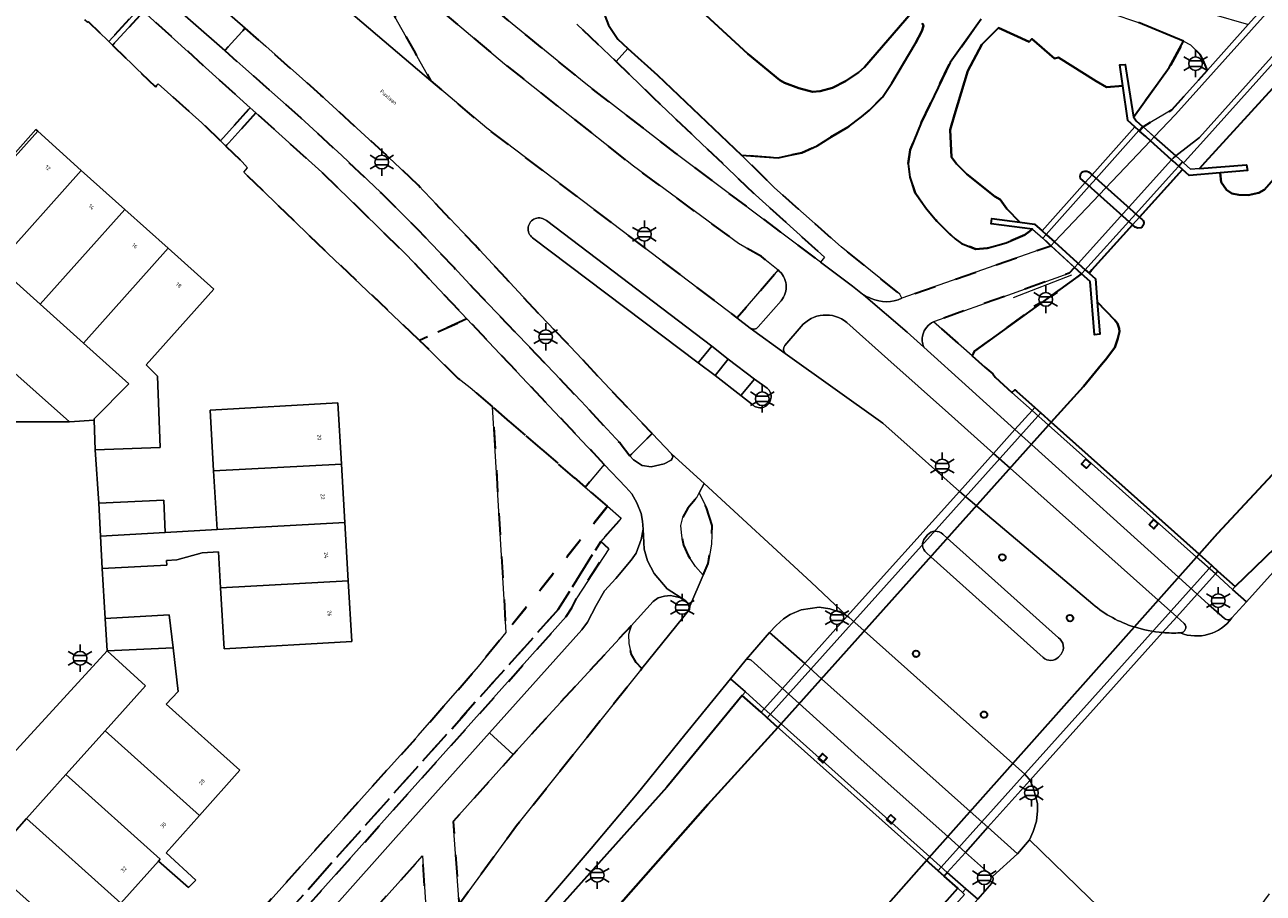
# Model space of a CAD drawing. Extents: x 105780 to 185197, y 477999 to 525027.
# Tile 314 of 562: x 107018 to 107133, y 479352 to 479433. Entities that reach past the tile are written whole.
import ezdxf
from ezdxf.enums import TextEntityAlignment as Align

# ---------------------------------------------------------------- set-up
doc = ezdxf.new("R2010")
doc.units = 0
doc.linetypes.add('XX-HIDDEN', pattern=[4, 2, -2])
for name, color, linetype, lineweight in [('B-GV-GR-MATERIAALGRENS-G', 252, 'XX-HIDDEN', 35), ('B-RO-IE-MEUBILAIR_WEGMEUBILAIR-S', 252, 'Continuous', 25), ('B-RO-IE-TERREINAFSCHEIDING_KUNSTMATIG_HEKWERK-G', 252, 'IE-TERREINAFSCHEIDING-KUNSTMATIG', 18), ('B-RO-IE-TERREINAFSCHEIDING_KUNSTMATIG_SCHUTTING-G', 252, 'IE-TERREINAFSCHEIDING-KUNSTMATIG-DICHT', 18), ('B-WE-GK-KADEMUUR-G', 252, 'Continuous', 18), ('B-WE-GW-WATERGANG_SLOOT_INSTEEK-G', 252, 'Continuous', 30), ('B-XX-KG-KADASTRAAL_BEBOUWING-G', 252, 'Continuous', 20), ('B1-WE-KW-KUNSTWERK_DEK-BRUG', 252, 'Continuous', 18), ('B1-WE-KW-KUNSTWERK_LANDHOOFD-GV', 252, 'Continuous', 18), ('B1-WE-KW-KUNSTWERK_PIJLER-GV', 252, 'Continuous', 18), ('B1-WE-OG-BEBOUWING-T18', 7, 'Continuous', 18), ('B1-WE-OG-TERREIN_ERF-GV', 252, 'Continuous', 18), ('B1-WE-OG-TOPOGRAFIE-T18', 10, 'Continuous', 18), ('B1-WE-OG-WEG-GV', 7, 'Continuous', 18), ('B1-WE-VH-VERHARDING_ASFALT-GV', 252, 'Continuous', 18), ('B1-WE-VH-VERHARDING_BETONSTRAATSTEEN-GV', 252, 'Continuous', 18), ('B1-WE-VH-VERHARDING_GRASBETONSTEEN-GV', 70, 'Continuous', 18), ('B1-WE-VH-VERHARDING_OPEN-GV', 252, 'Continuous', 18), ('B1-WE-VH-VERHARDING_TEGEL-GV', 252, 'Continuous', 18)]:
    doc.layers.add(name, color=color, linetype=linetype, lineweight=lineweight)
doc.styles.add('NLCS-ISO', font='NLCS-ISO.ttf')
doc.styles.add('NLCS-ISO-M200-T18', font='NLCS-ISO.ttf', dxfattribs={"height": 0.36})
doc.linetypes.add('IE-TERREINAFSCHEIDING-KUNSTMATIG', pattern='A,4,[82,NLCS.SHX,S=0.75,R=90,X=0,Y=0],4,-2', length=10)
doc.linetypes.add('IE-TERREINAFSCHEIDING-KUNSTMATIG-DICHT', pattern='A,8,-1,[82,NLCS.SHX,S=0.75,R=90,X=0,Y=0],-1', length=10)

# ---------------------------------------------------------------- blocks, each defined once
blk = doc.blocks.new('B-SIE-WEG_LICHTMAST-SO')
at = {"ltscale": 0.1}
for p, q in [((0, 1.27), (0, 2.53)), ((-1.1, 0.63), (-2.19, 1.27)), ((1.1, 0.63), (2.19, 1.27)), ((-1.1, -0.63), (-2.19, -1.27)), ((0, -1.27), (0, -2.53)), ((1.1, -0.63), (2.19, -1.27))]:
    blk.add_line(p, q, dxfattribs=at)
at = {"flags": 128}
for points in [[(-1.16, 0.5), (1.16, 0.5)], [(-1.16, -0.5), (1.16, -0.5)]]:
    blk.add_lwpolyline(points, dxfattribs=at)
at = {"ltscale": 0.1}
blk.add_circle((0, 0), 1.27, dxfattribs=at)
at = {"style": 'NLCS-ISO'}
blk.add_attdef('TYPE', text='', height=1.8, dxfattribs=at).set_placement((0, 2.53), align=Align.BOTTOM_CENTER)

msp = doc.modelspace()

# ---------------------------------------------------------------- linework, layer by layer
at = {"layer": 'B-GV-GR-MATERIAALGRENS-G', "flags": 128}
for points in [[(107067.084, 479435.084), (107061.229, 479440.122), (107053.566, 479447.086), (107046.07, 479453.782), (107045.756, 479454.046), (107037.854, 479455.062), (107042.98, 479450.51), (107054.653, 479440.233), (107062.924, 479433.152), (107070.26, 479427.168), (107078.522, 479420.784), (107092.061, 479410.639), (107092.426, 479411.084), (107086.024, 479416.878), (107076.539, 479425.893), (107073.073, 479429.268), (107069.42, 479432.728)], [(107016.09, 479444.03), (107014.24, 479445.63), (107012.32, 479446.93), (107009.59, 479448.65), (107006.45, 479450.31), (107003.73, 479451.26), (107003.08, 479451.2), (107002.41, 479450.68), (107004.17, 479449.16), (107013.665, 479441.161), (107013.74, 479441.25), (107017.88, 479437.61), (107022.18, 479433.94), (107022.52, 479434.23), (107023.991, 479432.904), (107024.06, 479432.98), (107025.978, 479431.113), (107028.856, 479434.229), (107021.716, 479440.686), (107020.78, 479439.76)], [(107049.556, 479440.373), (107048.49, 479439.046), (107047.958, 479438.326), (107052.925, 479433.833), (107052.522, 479433.388), (107054.312, 479430.27), (107055.87, 479427.465), (107061.072, 479423.052), (107084.283, 479405.469), (107088.115, 479409.906), (107086.565, 479411.166), (107084.438, 479412.386), (107074.682, 479419.559), (107062.733, 479429.044), (107056.582, 479434.211)], [(107104.154, 479435.752), (107101.782, 479433.112), (107101.508, 479432.807), (107101.621, 479432.562), (107101.475, 479432.063), (107100.849, 479430.887), (107098.672, 479427.238), (107097.8, 479425.948), (107096.591, 479424.736), (107095.869, 479424.11), (107094.608, 479423.16), (107092.919, 479422.18), (107091.749, 479421.439), (107090.335, 479420.768), (107089.09, 479420.544), (107088.121, 479420.308), (107084.723, 479420.564), (107087.788, 479417.545), (107093.979, 479412.043), (107099.414, 479407.651), (107099.597, 479407.277), (107113.454, 479412.163), (107112.695, 479412.854), (107111.739, 479413.701), (107111.024, 479413.167), (107109.295, 479412.422), (107107.517, 479411.919), (107106.488, 479411.834), (107105.155, 479412.372), (107104.546, 479412.811), (107103.816, 479413.469), (107102.864, 479414.445), (107101.889, 479415.575), (107100.854, 479417.058), (107100.364, 479418.507), (107100.194, 479419.757), (107100.378, 479421.049), (107101.394, 479423.563), (107102.232, 479425.295), (107104.107, 479429.168), (107106.972, 479433.177)], [(107029.214, 479433.904), (107026.315, 479430.765), (107030.31, 479426.918), (107030.55, 479427.186), (107034.616, 479423.572), (107036.36, 479421.878), (107039.108, 479424.953)], [(107054.69, 479417.778), (107051.987, 479420.345), (107045.674, 479426.123), (107040.548, 479430.665), (107038.644, 479432.339), (107036.741, 479430.273), (107038.417, 479428.794), (107043.805, 479424.039), (107047.615, 479420.521), (107051.231, 479417.093), (107054.564, 479413.75), (107058.041, 479410.139), (107059.855, 479408.179), (107064.069, 479403.762), (107069.834, 479397.725), (107073.451, 479393.825), (107074.357, 479392.652), (107076.429, 479394.743), (107071.957, 479399.426), (107069.439, 479402.168), (107066.027, 479405.716), (107062.425, 479409.594), (107059.981, 479412.206)], [(107127.913, 479428.582), (107127.617, 479429.33), (107127.311, 479429.894), (107126.413, 479430.81), (107125.774, 479431.133), (107124.434, 479428.705), (107121.114, 479424.082), (107121.379, 479423.76), (107121.949, 479423.231), (107122.021, 479423.183), (107122.095, 479423.265), (107124.69, 479424.774), (107127.977, 479428.44)], [(107039.628, 479424.486), (107036.849, 479421.403), (107038.351, 479419.944), (107038.87, 479419.396), (107038.514, 479418.969), (107046.331, 479411.443), (107054.839, 479403.375), (107059.222, 479405.382), (107053.66, 479411.275), (107045.75, 479418.99)], [(107116.299, 479409.555), (107115.648, 479410.152), (107115.153, 479409.604), (107108.229, 479407.13), (107102.659, 479405.155), (107102.605, 479405.132), (107102.552, 479405.108), (107106.131, 479401.946), (107106.133, 479401.944), (107106.35, 479402.358)], [(107059.222, 479405.382), (107054.839, 479403.375), (107058.419, 479399.844), (107059.534, 479398.983), (107061.615, 479397.203), (107070.213, 479389.766), (107071.987, 479391.858)], [(107072.285, 479387.977), (107070.213, 479389.766), (107061.615, 479397.203), (107062.859, 479376.28)], [(107081.984, 479386.19), (107081.475, 479387.84), (107080.779, 479389.225), (107080.571, 479388.793), (107079.745, 479387.8), (107079.273, 479386.95), (107079.087, 479386.181), (107079.182, 479385.245), (107079.335, 479384.379), (107079.765, 479383.4), (107080.462, 479382.401), (107081.157, 479381.579), (107081.62, 479382.663), (107081.941, 479384.462)], [(107067.709, 479378.406), (107071.66, 479384.713), (107073.565, 479386.871), (107072.285, 479387.977), (107062.859, 479376.28), (107060.306, 479373.112), (107054.715, 479366.692), (107049.428, 479360.86), (107028.032, 479336.943), (107029.511, 479335.672)], [(107072.392, 479384.031), (107071.66, 479384.713), (107067.709, 479378.406), (107029.511, 479335.672), (107030.269, 479335.02), (107068.455, 479377.74), (107068.959, 479378.547), (107069.422, 479379.489)], [(107075.459, 479372.915), (107074.944, 479373.493), (107074.494, 479374.288), (107074.251, 479375.231), (107074.218, 479376.083), (107074.465, 479376.883), (107066.117, 479367.818), (107063.534, 479364.939), (107057.961, 479358.727), (107058.499, 479351.095), (107058.813, 479351.499), (107063.844, 479358.36)], [(107054.417, 479354.777), (107043.147, 479342.216), (107024.1, 479320.845), (107022.717, 479319.587), (107021.084, 479318.453), (107019.417, 479317.583), (107017.563, 479316.851), (107015.824, 479316.519), (107016.759, 479308.497), (107017.359, 479303.342), (107046.682, 479336.179), (107050.502, 479340.815), (107055.627, 479347.404), (107055.112, 479355.552)]]:
    msp.add_lwpolyline(points, close=True, dxfattribs=at)
at = {"layer": 'B-RO-IE-TERREINAFSCHEIDING_KUNSTMATIG_HEKWERK-G', "flags": 128}
msp.add_lwpolyline([(107115.363, 479409.423), (107109.93, 479407.311)], dxfattribs=at)
at = {"layer": 'B-RO-IE-TERREINAFSCHEIDING_KUNSTMATIG_SCHUTTING-G', "flags": 128}
for points in [[(107121.616, 479422.858), (107121.253, 479423.182), (107120.744, 479422.619), (107117.282, 479418.737), (107116.64, 479418.017), (107112.634, 479413.526), (107113, 479413.196), (107117.007, 479417.69), (107117.649, 479418.409), (107121.121, 479422.302)], [(107125.668, 479419.235), (107125.322, 479419.544), (107124.923, 479419.102), (107121.33, 479415.122), (107120.687, 479414.409), (107116.881, 479410.193), (107116.637, 479409.923), (107116.993, 479409.603), (107117.246, 479409.906), (107121.033, 479414.101), (107121.676, 479414.813)], [(107109.828, 479398.541), (107111.701, 479396.871), (107111.944, 479397.141), (107110.245, 479398.655), (107110.099, 479398.786)], [(107128.958, 479381.97), (107128.715, 479381.7), (107130.323, 479380.266), (107130.564, 479380.538)], [(107085.089, 479370.758), (107084.79, 479370.418), (107086.534, 479368.858), (107086.837, 479369.195)], [(107103.831, 479354.001), (107103.527, 479353.664), (107104.796, 479352.529), (107105.239, 479352.133), (107105.542, 479352.471)]]:
    msp.add_lwpolyline(points, close=True, dxfattribs=at)
at = {"layer": 'B-WE-GK-KADEMUUR-G', "flags": 128}
for points in [[(107120.133, 479426.997), (107120.595, 479423.769), (107121.253, 479423.182), (107121.616, 479422.858), (107121.679, 479422.801), (107122.021, 479423.183), (107121.949, 479423.231), (107121.379, 479423.76), (107121.114, 479424.082), (107120.406, 479428.579), (107120.336, 479428.99), (107119.855, 479428.937)], [(107127.249, 479419.333), (107126.417, 479419.272), (107125.768, 479419.847), (107125.672, 479419.932), (107125.322, 479419.544), (107125.668, 479419.235), (107126.29, 479418.68), (107129.148, 479418.923), (107131.713, 479419.141), (107131.62, 479419.653)], [(107110.556, 479414.345), (107107.956, 479414.674), (107107.895, 479414.188), (107111.739, 479413.701), (107112.695, 479412.854), (107113, 479413.196), (107112.634, 479413.526), (107111.922, 479414.172)], [(107116.993, 479409.603), (107116.637, 479409.923), (107116.299, 479409.555), (107117.099, 479408.836), (107117.499, 479403.901), (107117.997, 479403.942), (107117.754, 479406.936), (107117.581, 479409.075)]]:
    msp.add_lwpolyline(points, close=True, dxfattribs=at)
at = {"layer": 'B-WE-GW-WATERGANG_SLOOT_INSTEEK-G', "flags": 128}
for points in [[(107204.737, 479462.579), (107204.765, 479462.978), (107205.345, 479471.281), (107198.869, 479463.616), (107197.995, 479462.678), (107184.661, 479447.827), (107175.863, 479437.964), (107171.695, 479433.292), (107164.118, 479424.687), (107152.896, 479412.156), (107136.558, 479393.644), (107128.902, 479385.449), (107127.201, 479383.537), (107128.398, 479382.469), (107128.958, 479381.97), (107130.564, 479380.538), (107136.172, 479385.954), (107175.106, 479428.808), (107204.664, 479461.545), (107204.985, 479461.9)], [(107121.253, 479423.182), (107120.595, 479423.769), (107120.133, 479426.997), (107118.595, 479426.878), (107117.647, 479427.414), (107114.169, 479429.635), (107113.794, 479429.527), (107111.692, 479431.342), (107111.415, 479431.069), (107108.571, 479432.376), (107107.035, 479430.832), (107105.727, 479428.392), (107104.496, 479424.293), (107104.084, 479422.922), (107104.207, 479420.384), (107104.687, 479419.749), (107105.636, 479418.809), (107108.229, 479416.737), (107108.74, 479416.463), (107109.352, 479415.584), (107110.556, 479414.345), (107111.922, 479414.172), (107112.634, 479413.526), (107113, 479413.196), (107113.035, 479413.165), (107113.768, 479412.505), (107115.877, 479410.607), (107115.977, 479410.517), (107116.637, 479409.923), (107116.993, 479409.603), (107117.246, 479409.906), (107121.033, 479414.101), (107116.64, 479418.017), (107116.21, 479418.4), (107116.177, 479418.587), (107116.181, 479418.727), (107116.233, 479418.869), (107116.315, 479418.969), (107116.446, 479419.045), (107116.6, 479419.068), (107116.774, 479419.075), (107116.935, 479419.026), (107117.282, 479418.737), (107121.676, 479414.813), (107125.668, 479419.235), (107125.322, 479419.544), (107124.813, 479419.999), (107124.656, 479420.14), (107122.694, 479421.893), (107122.254, 479422.287), (107121.679, 479422.801), (107121.616, 479422.858)], [(107117.099, 479408.836), (107116.299, 479409.555), (107106.35, 479402.358), (107106.133, 479401.944), (107107.318, 479400.897), (107108.062, 479400.262), (107108.275, 479399.967), (107109.828, 479398.541), (107110.099, 479398.786), (107110.245, 479398.655), (107111.944, 479397.141), (107112.504, 479396.642), (107113.476, 479395.775), (107114.95, 479397.421), (107116.46, 479399.106), (107118.138, 479401.125), (107118.516, 479401.579), (107119.385, 479402.704), (107119.675, 479403.538), (107119.825, 479404.203), (107119.79, 479404.484), (107119.629, 479404.937), (107119.389, 479405.254), (107117.754, 479406.936), (107117.997, 479403.942), (107117.499, 479403.901)], [(107116.701, 479392.35), (107117.148, 479391.95), (107116.748, 479391.503), (107116.301, 479391.903)], [(107122.561, 479386.297), (107122.961, 479386.744), (107123.409, 479386.344), (107123.009, 479385.897)], [(107091.836, 479364.58), (107092.236, 479365.027), (107092.683, 479364.627), (107092.283, 479364.18)], [(107098.181, 479358.899), (107098.581, 479359.346), (107099.028, 479358.946), (107098.628, 479358.499)]]:
    msp.add_lwpolyline(points, close=True, dxfattribs=at)
for points in [[(107140.306, 479433.617), (107127.741, 479419.871), (107127.249, 479419.333), (107131.62, 479419.653), (107131.713, 479419.141), (107129.148, 479418.923), (107129.271, 479418.065), (107129.76, 479417.339), (107130.248, 479417.017), (107130.883, 479416.892), (107131.766, 479416.863), (107132.738, 479417.062), (107133.244, 479417.347), (107138.756, 479423.631), (107159.358, 479446.845)], [(107069.724, 479439.591), (107072.373, 479432.617), (107073.235, 479431.312), (107074.183, 479430.459), (107076.924, 479427.992), (107084.723, 479420.564), (107088.121, 479420.308), (107089.09, 479420.544), (107090.335, 479420.768), (107091.749, 479421.439), (107092.919, 479422.18), (107094.608, 479423.16), (107095.869, 479424.11), (107096.591, 479424.736), (107097.8, 479425.948), (107098.672, 479427.238), (107100.849, 479430.887), (107101.475, 479432.063), (107101.621, 479432.562), (107101.508, 479432.807)], [(107100.477, 479433.754), (107096.152, 479428.713), (107095.58, 479428.248), (107094.389, 479427.442), (107093.162, 479426.815), (107092.035, 479426.51), (107091.327, 479426.427), (107090.039, 479426.776), (107088.701, 479427.268), (107088.274, 479427.522), (107085.317, 479429.964), (107079.064, 479435.736)], [(107079.064, 479435.736), (107085.317, 479429.964), (107088.274, 479427.522), (107088.701, 479427.268), (107090.039, 479426.776), (107091.327, 479426.427), (107092.035, 479426.51), (107093.162, 479426.815), (107094.389, 479427.442), (107095.58, 479428.248), (107096.152, 479428.713), (107100.477, 479433.754)], [(107106.972, 479433.177), (107104.107, 479429.168), (107102.232, 479425.295), (107101.394, 479423.563), (107100.378, 479421.049), (107100.194, 479419.757), (107100.364, 479418.507), (107100.854, 479417.058), (107101.889, 479415.575), (107102.864, 479414.445), (107103.816, 479413.469), (107104.546, 479412.811), (107105.155, 479412.372), (107106.488, 479411.834), (107107.517, 479411.919), (107109.295, 479412.422), (107111.024, 479413.167), (107111.739, 479413.701), (107107.895, 479414.188), (107107.956, 479414.674), (107110.556, 479414.345), (107109.352, 479415.584), (107108.74, 479416.463), (107108.229, 479416.737), (107105.636, 479418.809), (107104.687, 479419.749), (107104.207, 479420.384), (107104.084, 479422.922), (107104.496, 479424.293), (107105.727, 479428.392), (107107.035, 479430.832), (107108.571, 479432.376), (107111.415, 479431.069), (107111.692, 479431.342), (107113.794, 479429.527), (107114.169, 479429.635), (107117.647, 479427.414), (107118.595, 479426.878), (107120.133, 479426.997), (107119.855, 479428.937), (107120.336, 479428.99), (107120.406, 479428.579), (107121.114, 479424.082), (107124.434, 479428.705), (107125.774, 479431.133), (107121.574, 479432.862)], [(107133.244, 479417.347), (107132.738, 479417.062), (107131.766, 479416.863), (107130.883, 479416.892), (107130.248, 479417.017), (107129.76, 479417.339), (107129.271, 479418.065), (107129.148, 479418.923), (107126.29, 479418.68), (107125.668, 479419.235), (107121.676, 479414.813), (107121.807, 479414.688), (107121.897, 479414.613), (107122, 479414.493), (107122.061, 479414.325), (107122.038, 479414.097), (107121.924, 479413.917), (107121.787, 479413.812), (107121.514, 479413.787), (107121.284, 479413.878), (107121.033, 479414.101), (107117.246, 479409.906), (107116.993, 479409.603), (107117.581, 479409.075), (107117.754, 479406.936), (107119.389, 479405.254), (107119.629, 479404.937), (107119.79, 479404.484), (107119.825, 479404.203), (107119.675, 479403.538), (107119.385, 479402.704), (107118.516, 479401.579), (107118.138, 479401.125), (107116.46, 479399.106), (107114.95, 479397.421), (107113.476, 479395.775), (107127.201, 479383.537), (107128.902, 479385.449), (107136.558, 479393.644)], [(107012.003, 479254.452), (107032.675, 479277.69), (107037.111, 479282.5), (107043.264, 479289.291), (107052.139, 479299.194), (107068.013, 479316.765), (107086.669, 479337.782), (107094.485, 479346.432), (107096.489, 479348.982), (107101.906, 479355.114), (107127.201, 479383.537), (107113.476, 479395.775), (107088.102, 479367.456), (107081.593, 479360.296), (107051.636, 479326.338), (107038.227, 479311.387), (107025.348, 479296.852), (107009.785, 479279.696)], [(107009.785, 479279.696), (107025.348, 479296.852), (107038.227, 479311.387), (107051.636, 479326.338), (107081.593, 479360.296), (107088.102, 479367.456), (107087.093, 479368.358), (107086.534, 479368.858), (107084.79, 479370.418), (107077.804, 479361.918), (107035.403, 479314.575), (107008.687, 479284.573)], [(107004.873, 479240.728), (107028.641, 479268.376), (107034.237, 479274.503), (107053.007, 479294.944), (107069.237, 479313.024), (107071.664, 479315.715), (107070.396, 479316.85), (107073.798, 479320.65), (107075.08, 479319.502), (107080.722, 479325.73), (107083.722, 479329.083), (107099.007, 479346.03), (107104.796, 479352.529), (107103.527, 479353.664), (107101.906, 479355.114), (107096.489, 479348.982), (107094.485, 479346.432), (107086.669, 479337.782), (107068.013, 479316.765), (107052.139, 479299.194), (107043.264, 479289.291), (107037.111, 479282.5), (107032.675, 479277.69), (107012.003, 479254.452)]]:
    msp.add_lwpolyline(points, dxfattribs=at)
for points in [[(107108.736, 479383.005, -0.9998721), (107109.136, 479383.452)], [(107109.136, 479383.452, -1.0001334), (107108.736, 479383.005)], [(107115.023, 479377.375, -0.9975184), (107115.423, 479377.823)], [(107115.423, 479377.823, -1), (107115.023, 479377.375)], [(107100.731, 479374.065, -0.9998721), (107101.131, 479374.512)], [(107101.131, 479374.512, -1.0001334), (107100.731, 479374.065)], [(107107.046, 479368.411, -1.002354), (107107.446, 479368.858)], [(107107.446, 479368.858, -0.997646), (107107.046, 479368.411)]]:
    msp.add_lwpolyline(points, format="xyb", dxfattribs=at)
at = {"layer": 'B-XX-KG-KADASTRAAL_BEBOUWING-G', "flags": 128}
for points in [[(107019.377, 479422.78), (107019.21, 479422.93), (107017.319, 479420.817), (107013.385, 479424.339), (107005.502, 479415.574), (107009.623, 479411.886)], [(107023.428, 479419.153), (107019.377, 479422.78), (107009.623, 479411.886), (107009.798, 479411.729), (107011.67, 479413.82), (107015.546, 479410.349)], [(107027.48, 479415.525), (107023.428, 479419.153), (107015.546, 479410.349), (107019.598, 479406.721)], [(107031.497, 479411.928), (107027.48, 479415.525), (107019.598, 479406.721), (107023.619, 479403.121)], [(107031.497, 479411.928), (107023.619, 479403.121), (107027.85, 479399.332), (107024.62, 479396.087), (107024.625, 479395.96), (107024.725, 479393.207), (107030.756, 479393.426), (107030.515, 479400.038), (107029.44, 479401.108), (107035.733, 479408.136)], [(107035.716, 479391.282), (107047.576, 479391.898), (107047.244, 479397.592), (107035.388, 479396.901)], [(107047.576, 479391.898), (107035.716, 479391.282), (107036.035, 479385.823), (107047.893, 479386.459)], [(107025.061, 479388.269), (107025.209, 479385.191), (107031.221, 479385.542), (107031.076, 479388.559)], [(107047.893, 479386.459), (107036.035, 479385.823), (107031.221, 479385.542), (107025.209, 479385.191), (107025.353, 479382.212), (107031.368, 479382.502), (107031.346, 479382.951), (107032.295, 479382.997), (107034.639, 479383.648), (107036.157, 479383.737), (107036.35, 479380.412), (107048.208, 479381.059)], [(107048.208, 479381.059), (107036.35, 479380.412), (107036.681, 479374.747), (107048.536, 479375.439)], [(107025.646, 479377.558), (107025.822, 479374.552), (107031.955, 479374.855), (107031.594, 479377.906)], [(107031.955, 479374.855), (107025.822, 479374.552), (107029.394, 479371.327), (107025.631, 479367.128), (107034.393, 479359.278), (107038.155, 479363.477), (107031.301, 479369.618), (107032.436, 479370.79)], [(107025.631, 479367.128), (107022.003, 479363.078), (107030.764, 479355.227), (107030.589, 479355.032), (107033.369, 479352.599), (107034.066, 479353.296), (107031.293, 479355.818), (107034.393, 479359.278)], [(107022.003, 479363.078), (107018.344, 479358.995), (107027.109, 479351.148), (107030.589, 479355.032), (107030.764, 479355.227)], [(107018.344, 479358.995), (107014.674, 479354.898), (107015.919, 479353.658), (107023.374, 479346.979), (107027.109, 479351.148)]]:
    msp.add_lwpolyline(points, close=True, dxfattribs=at)
at = {"layer": 'B1-WE-KW-KUNSTWERK_DEK-BRUG', "flags": 128}
for points in [[(107111.739, 479413.701), (107112.695, 479412.854), (107116.299, 479409.555), (107117.099, 479408.836), (107117.499, 479403.901), (107117.997, 479403.942), (107117.754, 479406.936), (107117.581, 479409.075), (107116.993, 479409.603), (107117.246, 479409.906), (107121.033, 479414.101), (107121.676, 479414.813), (107125.668, 479419.235), (107126.29, 479418.68), (107129.148, 479418.923), (107131.713, 479419.141), (107131.62, 479419.653), (107127.249, 479419.333), (107126.417, 479419.272), (107125.768, 479419.847), (107125.672, 479419.932), (107122.021, 479423.183), (107121.949, 479423.231), (107121.379, 479423.76), (107121.114, 479424.082), (107120.406, 479428.579), (107120.336, 479428.99), (107119.855, 479428.937), (107120.133, 479426.997), (107120.595, 479423.769), (107121.253, 479423.182), (107120.744, 479422.619), (107117.282, 479418.737), (107116.64, 479418.017), (107112.634, 479413.526), (107111.922, 479414.172), (107110.556, 479414.345), (107107.956, 479414.674), (107107.895, 479414.188)], [(107086.534, 479368.858), (107087.093, 479368.358), (107102.969, 479354.165), (107103.527, 479353.664), (107103.831, 479354.001), (107105.504, 479355.863), (107107.593, 479358.189), (107111.487, 479362.523), (107123.824, 479376.256), (107125.131, 479377.711), (107127.023, 479379.816), (107128.715, 479381.7), (107128.958, 479381.97), (107128.398, 479382.469), (107112.504, 479396.642), (107111.944, 479397.141), (107111.701, 479396.871), (107110.112, 479395.102), (107108.121, 479392.885), (107104.958, 479389.365), (107094.541, 479377.77), (107090.591, 479373.374), (107088.533, 479371.082), (107086.837, 479369.195)]]:
    msp.add_lwpolyline(points, close=True, dxfattribs=at)
at = {"layer": 'B1-WE-KW-KUNSTWERK_LANDHOOFD-GV', "flags": 128}
for points in [[(107123.05, 479422.267), (107122.021, 479423.183), (107121.679, 479422.801), (107122.254, 479422.287), (107122.694, 479421.893), (107124.656, 479420.14), (107124.813, 479419.999), (107125.322, 479419.544), (107125.672, 479419.932), (107125.045, 479420.491)], [(107112.695, 479412.854), (107113.454, 479412.163), (107115.648, 479410.152), (107116.299, 479409.555), (107116.637, 479409.923), (107115.977, 479410.517), (107115.877, 479410.607), (107113.768, 479412.505), (107113.035, 479413.165), (107113, 479413.196)], [(107112.504, 479396.642), (107111.944, 479397.141), (107111.701, 479396.871), (107110.112, 479395.102), (107108.121, 479392.885), (107104.958, 479389.365), (107094.541, 479377.77), (107090.591, 479373.374), (107088.533, 479371.082), (107086.837, 479369.195), (107086.534, 479368.858), (107087.093, 479368.358)], [(107111.487, 479362.523), (107123.824, 479376.256), (107125.131, 479377.711), (107127.023, 479379.816), (107128.715, 479381.7), (107128.958, 479381.97), (107128.398, 479382.469), (107102.969, 479354.165), (107103.527, 479353.664), (107103.831, 479354.001), (107105.504, 479355.863), (107107.593, 479358.189)]]:
    msp.add_lwpolyline(points, close=True, dxfattribs=at)
at = {"layer": 'B1-WE-KW-KUNSTWERK_PIJLER-GV', "flags": 128}
for points in [[(107117.282, 479418.737), (107116.935, 479419.026), (107116.774, 479419.075), (107116.6, 479419.068), (107116.446, 479419.045), (107116.315, 479418.969), (107116.233, 479418.869), (107116.181, 479418.727), (107116.177, 479418.587), (107116.21, 479418.4), (107116.64, 479418.017), (107121.033, 479414.101), (107121.284, 479413.878), (107121.514, 479413.787), (107121.787, 479413.812), (107121.924, 479413.917), (107122.038, 479414.097), (107122.061, 479414.325), (107122, 479414.493), (107121.897, 479414.613), (107121.807, 479414.688), (107121.676, 479414.813)], [(107116.701, 479392.35), (107116.301, 479391.903), (107116.748, 479391.503), (107117.148, 479391.95)], [(107122.561, 479386.297), (107123.009, 479385.897), (107123.409, 479386.344), (107122.961, 479386.744)], [(107091.836, 479364.58), (107092.283, 479364.18), (107092.683, 479364.627), (107092.236, 479365.027)], [(107098.181, 479358.899), (107098.628, 479358.499), (107099.028, 479358.946), (107098.581, 479359.346)]]:
    msp.add_lwpolyline(points, close=True, dxfattribs=at)
at = {"layer": 'B1-WE-KW-KUNSTWERK_PIJLER-GV'}
for points in [[(107109.136, 479383.452, 0.9998721), (107108.736, 479383.005)], [(107108.736, 479383.005, 1.0001334), (107109.136, 479383.452)], [(107115.423, 479377.823, 0.9975184), (107115.023, 479377.375)], [(107115.023, 479377.375, 1), (107115.423, 479377.823)], [(107101.131, 479374.512, 0.9998721), (107100.731, 479374.065)], [(107100.731, 479374.065, 1.0001334), (107101.131, 479374.512)], [(107107.446, 479368.858, 1.002354), (107107.046, 479368.411)], [(107107.046, 479368.411, 0.997646), (107107.446, 479368.858)]]:
    msp.add_lwpolyline(points, format="xyb", dxfattribs=at)
at = {"layer": 'B1-WE-OG-TERREIN_ERF-GV', "flags": 128}
for points in [[(106995.908, 479437.632), (106994.37, 479438.99), (106994.07, 479438.63), (106993.62, 479439.01), (106986.47, 479430.96), (106986.25, 479430.71), (106986.61, 479425.39), (107006.33, 479407.87), (107007.37, 479409.09), (107022.338, 479395.805), (107024.625, 479395.96), (107024.62, 479396.087), (107027.85, 479399.332), (107023.619, 479403.121), (107019.598, 479406.721), (107015.546, 479410.349), (107011.67, 479413.82), (107009.798, 479411.729), (107009.623, 479411.886), (107005.502, 479415.574), (107001.491, 479419.167), (106997.468, 479422.769), (106993.416, 479426.396), (106989.215, 479430.158)], [(107022.003, 479363.078), (107025.631, 479367.128), (107029.394, 479371.327), (107025.822, 479374.552), (107014.671, 479362.407), (107013.678, 479363.327), (107009.932, 479359.157), (107013.747, 479355.73), (107014.674, 479354.898), (107018.344, 479358.995)]]:
    msp.add_lwpolyline(points, close=True, dxfattribs=at)
for points in [[(107028.032, 479336.943), (107049.428, 479360.86), (107054.715, 479366.692), (107060.306, 479373.112), (107062.859, 479376.28), (107061.615, 479397.203), (107059.534, 479398.983), (107058.419, 479399.844), (107054.839, 479403.375), (107046.331, 479411.443), (107038.514, 479418.969), (107038.87, 479419.396), (107038.351, 479419.944), (107036.849, 479421.403), (107036.36, 479421.878), (107034.616, 479423.572), (107030.55, 479427.186), (107030.31, 479426.918), (107026.315, 479430.765), (107025.978, 479431.113), (107024.06, 479432.98)], [(107017.319, 479420.817), (107019.21, 479422.93), (107019.377, 479422.78), (107023.428, 479419.153), (107027.48, 479415.525), (107031.497, 479411.928), (107035.733, 479408.136), (107029.44, 479401.108), (107030.515, 479400.038), (107030.756, 479393.426), (107024.725, 479393.207), (107025.061, 479388.269), (107031.076, 479388.559), (107031.221, 479385.542), (107036.035, 479385.823), (107035.716, 479391.282), (107035.388, 479396.901), (107047.244, 479397.592), (107047.576, 479391.898), (107047.893, 479386.459), (107048.208, 479381.059), (107048.536, 479375.439), (107036.681, 479374.747), (107036.35, 479380.412), (107036.157, 479383.737), (107034.639, 479383.648), (107032.295, 479382.997), (107031.346, 479382.951), (107031.368, 479382.502), (107025.353, 479382.212), (107025.646, 479377.558), (107031.594, 479377.906), (107031.955, 479374.855), (107032.436, 479370.79), (107031.301, 479369.618), (107038.155, 479363.477), (107034.393, 479359.278), (107031.293, 479355.818), (107034.066, 479353.296), (107033.369, 479352.599), (107030.589, 479355.032), (107027.109, 479351.148)]]:
    msp.add_lwpolyline(points, dxfattribs=at)
at = {"layer": 'B1-WE-OG-WEG-GV', "flags": 128}
for points in [[(107203.2, 479504.02), (107201.757, 479504.638), (107178.28, 479478.377), (107151.975, 479449.049), (107127.616, 479421.888), (107125.853, 479419.939), (107125.768, 479419.847), (107126.417, 479419.272), (107127.249, 479419.333), (107127.741, 479419.871), (107140.306, 479433.617), (107149.542, 479443.968), (107164.636, 479460.49), (107181.338, 479478.891), (107181.841, 479479.633), (107182.127, 479480.434), (107182.115, 479480.841), (107182.108, 479481.066), (107182.706, 479481.172)], [(107084.79, 479370.418), (107085.089, 479370.758), (107083.686, 479371.958), (107079.045, 479366.278), (107076.08, 479362.578), (107075.047, 479361.289), (107070.762, 479356.218), (107056.809, 479339.907), (107043.734, 479325.014), (107000, 479276.166), (106981.23, 479255.353), (106976.859, 479250.507), (106921.265, 479188.169), (106915.038, 479181.217), (106915.46, 479180.837), (106922.096, 479188.199), (106946.073, 479215.052), (106950.549, 479220.066), (107008.687, 479284.573), (107035.403, 479314.575), (107077.804, 479361.918)], [(107105.239, 479352.133), (107104.796, 479352.529), (107099.007, 479346.03), (107083.722, 479329.083), (107084.397, 479328.479), (107105.433, 479351.96)]]:
    msp.add_lwpolyline(points, close=True, dxfattribs=at)
msp.add_lwpolyline([(107225.381, 479484.97), (107225.379, 479484.972), (107216.372, 479474.905), (107205.438, 479462.685), (107204.737, 479462.579), (107204.985, 479461.9), (107204.664, 479461.545), (107175.106, 479428.808), (107136.172, 479385.954), (107130.564, 479380.538), (107130.323, 479380.266), (107131.596, 479379.114), (107174.575, 479426.849), (107204.569, 479460.176), (107220.007, 479477.329), (107227.398, 479481.863)], dxfattribs=at)
at = {"layer": 'B1-WE-VH-VERHARDING_ASFALT-GV', "flags": 128}
for points in [[(107207.817, 479512.056), (107224.56, 479530.174), (107239.511, 479546.314), (107237.15, 479548.299), (107218.109, 479527.688), (107202.415, 479510.717), (107186.081, 479492.472), (107175.967, 479481.177), (107169.75, 479474.233), (107162.887, 479466.565), (107146.378, 479448.124), (107141.582, 479442.813), (107125.03, 479424.35), (107123.05, 479422.267), (107125.045, 479420.491), (107127.23, 479422.213), (107142.219, 479438.945), (107151.568, 479449.38), (107177.855, 479478.723), (107178.26, 479479.174)], [(107124.656, 479420.14), (107124.795, 479420.294), (107125.045, 479420.491), (107123.05, 479422.267), (107122.694, 479421.893), (107113.768, 479412.505), (107113.454, 479412.163), (107115.648, 479410.152), (107115.977, 479410.517)], [(107111.638, 479393.723), (107110.112, 479395.102), (107108.121, 479392.885), (107109.658, 479391.514), (107123.395, 479379.26), (107125.131, 479377.711), (107127.023, 479379.816), (107125.286, 479381.385)], [(107075.582, 479385.843), (107075.402, 479384.898), (107074.958, 479383.634), (107074.494, 479382.975), (107073.061, 479381.272), (107072.008, 479380.127), (107071.224, 479378.758), (107070.418, 479377.222), (107069.903, 479376.522), (107061.329, 479366.953), (107063.534, 479364.939), (107066.117, 479367.818), (107074.465, 479376.883), (107076.533, 479379.151), (107076.999, 479379.469), (107077.587, 479379.652), (107078.143, 479379.694), (107078.978, 479379.5), (107079.557, 479379.204), (107077.826, 479380.307), (107076.6, 479381.733), (107076.004, 479382.911), (107075.676, 479383.984)], [(107087.336, 479376.281), (107085.153, 479373.762), (107085.389, 479373.784), (107085.617, 479373.695), (107085.905, 479373.455), (107088.533, 479371.082), (107090.591, 479373.374)], [(107092.154, 479371.978), (107090.591, 479373.374), (107088.533, 479371.082), (107090.091, 479369.675), (107095.555, 479364.741), (107103.87, 479357.321), (107105.504, 479355.863), (107107.593, 479358.189), (107105.949, 479359.657)], [(107107.593, 479358.189), (107105.504, 479355.863), (107108.031, 479353.608), (107110.342, 479355.734)]]:
    msp.add_lwpolyline(points, close=True, dxfattribs=at)
for points in [[(107236.087, 479492.763), (107231.682, 479486.903), (107229.609, 479484.227), (107229.535, 479484.131), (107228.182, 479482.386), (107227.398, 479481.863), (107220.007, 479477.329), (107204.569, 479460.176), (107174.575, 479426.849), (107131.596, 479379.114), (107130.258, 479377.628)], [(107017.46, 479469.42), (107021.53, 479465.64), (107023.512, 479463.837), (107025.316, 479462.196), (107029.74, 479458.17), (107037.74, 479451.05), (107043.63, 479445.666), (107049.556, 479440.373), (107056.582, 479434.211), (107062.733, 479429.044), (107074.682, 479419.559), (107084.438, 479412.386), (107086.565, 479411.166), (107088.115, 479409.906)], [(107094.509, 479405.028), (107098.301, 479401.645), (107103.946, 479396.61), (107108.121, 479392.885), (107110.112, 479395.102), (107105.832, 479398.97), (107101.645, 479402.755), (107100.112, 479404.141), (107096.034, 479407.595), (107095.959, 479407.658), (107095.027, 479408.416), (107092.061, 479410.639), (107078.522, 479420.784), (107070.26, 479427.168), (107062.924, 479433.152), (107054.653, 479440.233), (107042.98, 479450.51), (107037.854, 479455.062)], [(107069.42, 479432.728), (107073.073, 479429.268), (107074.183, 479430.459), (107073.235, 479431.312), (107072.373, 479432.617), (107069.724, 479439.591)], [(107032.89, 479437.4), (107038.644, 479432.339), (107040.548, 479430.665), (107045.674, 479426.123), (107051.987, 479420.345), (107054.69, 479417.778), (107059.981, 479412.206), (107062.425, 479409.594), (107066.027, 479405.716), (107069.439, 479402.168), (107071.957, 479399.426), (107076.429, 479394.743), (107078.226, 479392.861), (107081.245, 479390.079), (107091.18, 479380.924), (107094.541, 479377.77), (107104.958, 479389.365), (107100.951, 479392.927), (107097.83, 479395.701), (107088.78, 479402.162), (107085.528, 479404.519), (107084.283, 479405.469), (107061.072, 479423.052), (107055.87, 479427.465), (107045.136, 479436.626)], [(107029.214, 479433.904), (107039.108, 479424.953), (107039.628, 479424.486), (107045.75, 479418.99), (107053.66, 479411.275), (107059.222, 479405.382), (107071.987, 479391.858), (107073.999, 479389.751), (107074.535, 479389.12), (107074.997, 479388.298), (107075.399, 479387.324), (107075.539, 479386.602), (107075.582, 479385.843), (107075.676, 479383.984), (107076.004, 479382.911), (107076.6, 479381.733), (107077.826, 479380.307), (107079.557, 479379.204), (107079.8, 479378.968), (107079.926, 479378.695), (107081.157, 479381.579), (107080.462, 479382.401), (107079.765, 479383.4), (107079.335, 479384.379), (107079.182, 479385.245), (107079.087, 479386.181), (107079.273, 479386.95), (107079.745, 479387.8), (107080.571, 479388.793), (107080.779, 479389.225), (107081.245, 479390.079), (107078.226, 479392.861), (107078.339, 479392.582), (107078.294, 479392.417), (107078.18, 479392.26), (107077.552, 479391.909), (107076.329, 479391.65), (107075.494, 479391.757), (107074.701, 479392.298), (107074.357, 479392.652), (107073.451, 479393.825), (107069.834, 479397.725), (107064.069, 479403.762), (107059.855, 479408.179), (107058.041, 479410.139), (107054.564, 479413.75), (107051.231, 479417.093), (107047.615, 479420.521), (107043.805, 479424.039), (107038.417, 479428.794), (107036.741, 479430.273), (107031.134, 479435.22)], [(107066.608, 479414.485), (107081.958, 479402.83), (107083.496, 479401.637), (107085.929, 479399.785), (107087.095, 479398.935)], [(107085.797, 479397.364), (107084.653, 479398.257), (107082.268, 479400.111), (107080.712, 479401.294), (107065.326, 479412.902)], [(107115.153, 479409.604), (107115.648, 479410.152), (107113.454, 479412.163), (107099.597, 479407.277)], [(107102.552, 479405.108), (107102.605, 479405.132), (107102.659, 479405.155), (107108.229, 479407.13), (107115.153, 479409.604)], [(107088.412, 479407.058), (107086.285, 479404.626)], [(107096.034, 479407.595), (107100.112, 479404.141), (107101.645, 479402.755)], [(107088.737, 479402.89), (107090.251, 479404.649)], [(107085.528, 479404.519), (107088.78, 479402.162)], [(107056.809, 479339.907), (107070.762, 479356.218), (107075.047, 479361.289), (107076.08, 479362.578), (107079.045, 479366.278), (107083.686, 479371.958), (107085.153, 479373.762), (107087.336, 479376.281), (107087.934, 479376.925), (107088.621, 479377.529), (107089.234, 479377.943), (107090.251, 479378.357), (107091.942, 479378.613), (107092.929, 479378.447), (107093.846, 479378.156), (107094.541, 479377.77), (107091.18, 479380.924), (107081.245, 479390.079), (107080.779, 479389.225), (107081.475, 479387.84), (107081.984, 479386.19), (107081.941, 479384.462), (107081.62, 479382.663), (107081.157, 479381.579), (107079.926, 479378.695), (107079.89, 479378.388), (107075.459, 479372.915), (107063.844, 479358.36), (107058.813, 479351.499)], [(107117.329, 479378.886), (107104.958, 479389.365), (107094.541, 479377.77), (107094.696, 479377.684), (107096.126, 479376.411), (107109.924, 479364.124), (107111.005, 479363.161), (107111.419, 479362.649), (107111.487, 479362.523), (107123.824, 479376.256)], [(107101.765, 479385.064), (107101.991, 479385.318)], [(107103.408, 479385.391), (107103.832, 479385.011), (107114.142, 479375.777)], [(107112.736, 479373.943), (107102.293, 479383.294), (107101.884, 479383.66)], [(107129.577, 479377.553), (107128.079, 479378.879), (107127.023, 479379.816), (107125.131, 479377.711), (107125.828, 479377.089)], [(107123.824, 479376.256), (107111.487, 479362.523), (107111.762, 479362.011), (107112.212, 479360.411), (107112.211, 479359.723), (107112.107, 479358.751), (107111.811, 479357.788), (107111.451, 479357.012), (107116.997, 479351.65), (107117.019, 479351.63), (107117.041, 479351.608), (107125.345, 479343.727), (107128.042, 479344.289), (107133.743, 479352.009)], [(107114.395, 479374.247), (107114.163, 479373.97)], [(107017.563, 479316.851), (107019.417, 479317.583), (107021.084, 479318.453), (107022.717, 479319.587), (107024.1, 479320.845), (107043.147, 479342.216), (107054.417, 479354.777), (107055.112, 479355.552), (107055.627, 479347.404), (107058.499, 479351.095), (107057.961, 479358.727), (107063.534, 479364.939), (107061.329, 479366.953), (107052.622, 479357.236), (107029.962, 479331.796), (107023.785, 479324.861), (107021.8, 479322.757), (107020.513, 479321.655), (107019.665, 479321.08), (107016.957, 479319.948)], [(107116.997, 479351.65), (107111.451, 479357.012), (107110.342, 479355.734), (107108.031, 479353.608), (107108.093, 479353.439), (107108.068, 479353.208), (107107.959, 479352.996), (107106.657, 479351.507), (107085.309, 479327.662), (107073.301, 479314.249), (107030.689, 479266.651), (107024.096, 479259.578), (107018.085, 479252.735), (107002.443, 479235.206), (107012.674, 479225.925), (107019.014, 479232.906), (107045.999, 479260.249), (107048.934, 479263.267)]]:
    msp.add_lwpolyline(points, dxfattribs=at)
at = {"layer": 'B1-WE-VH-VERHARDING_ASFALT-GV'}
for points in [[(107065.326, 479412.902, -1.0419354), (107066.608, 479414.485)], [(107088.115, 479409.906, -0.4195703), (107088.412, 479407.058)], [(107096.768, 479407.273, -0.0400921), (107096.034, 479407.595)], [(107099.597, 479407.277, -0.2259598), (107096.768, 479407.273)], [(107086.285, 479404.626, -0.3939436), (107085.528, 479404.519)], [(107090.251, 479404.649, -0.412627), (107094.509, 479405.028)], [(107101.557, 479403.879, -0.2271124), (107102.552, 479405.108)], [(107101.645, 479402.755, -0.1597143), (107101.557, 479403.879)], [(107088.78, 479402.162, -0.3970538), (107088.737, 479402.89)], [(107087.095, 479398.935, -1.008356), (107085.797, 479397.364)], [(107101.884, 479383.66, -0.4080858), (107101.765, 479385.064)], [(107101.991, 479385.318, -0.4339908), (107103.408, 479385.391)], [(107121.19, 479376.783, -0.0988843), (107117.329, 479378.886)], [(107125.447, 479376.233, 0.3451986), (107130.258, 479377.628)], [(107130.258, 479377.628, -0.3451986), (107125.447, 479376.233)], [(107125.828, 479377.089, -0.6717599), (107125.447, 479376.233)], [(107130.258, 479377.628, -0.4242441), (107129.577, 479377.553)], [(107123.824, 479376.256, -0.0576923), (107121.19, 479376.783)], [(107125.447, 479376.233, -0.0351218), (107123.824, 479376.256)], [(107114.142, 479375.777, -0.4306168), (107114.395, 479374.247)], [(107114.163, 479373.97, -0.3903355), (107112.736, 479373.943)]]:
    msp.add_lwpolyline(points, format="xyb", dxfattribs=at)
at = {"layer": 'B1-WE-VH-VERHARDING_BETONSTRAATSTEEN-GV', "flags": 128}
for points in [[(107175.967, 479481.177), (107175.469, 479481.582), (107169.314, 479474.524), (107168.952, 479474.121), (107162.466, 479466.901), (107149.364, 479452.289), (107146.872, 479449.508), (107141.183, 479443.169), (107138.976, 479440.708), (107138.177, 479439.816), (107131.772, 479432.673), (107127.977, 479428.44), (107124.69, 479424.774), (107122.095, 479423.265), (107122.021, 479423.183), (107123.05, 479422.267), (107125.03, 479424.35), (107141.582, 479442.813), (107146.378, 479448.124), (107162.887, 479466.565), (107169.75, 479474.233)], [(107178.28, 479478.377), (107177.855, 479478.723), (107151.568, 479449.38), (107142.219, 479438.945), (107127.23, 479422.213), (107125.045, 479420.491), (107125.672, 479419.932), (107125.768, 479419.847), (107125.853, 479419.939), (107127.616, 479421.888), (107151.975, 479449.049)], [(107041.556, 479443.227), (107039.969, 479441.361), (107045.136, 479436.626), (107055.87, 479427.465), (107054.312, 479430.27), (107052.522, 479433.388), (107047.555, 479437.881)], [(107113.454, 479412.163), (107113.768, 479412.505), (107122.694, 479421.893), (107123.05, 479422.267), (107122.021, 479423.183), (107121.949, 479423.231), (107121.616, 479422.858), (107121.121, 479422.302), (107117.649, 479418.409), (107117.007, 479417.69), (107113, 479413.196), (107112.695, 479412.854)], [(107115.648, 479410.152), (107116.299, 479409.555), (107116.637, 479409.923), (107116.881, 479410.193), (107120.687, 479414.409), (107121.33, 479415.122), (107124.923, 479419.102), (107125.322, 479419.544), (107125.672, 479419.932), (107125.045, 479420.491), (107124.795, 479420.294), (107124.656, 479420.14), (107115.977, 479410.517)], [(107078.339, 479392.582), (107078.226, 479392.861), (107076.429, 479394.743), (107074.357, 479392.652), (107074.701, 479392.298), (107075.494, 479391.757), (107076.329, 479391.65), (107077.552, 479391.909), (107078.18, 479392.26), (107078.294, 479392.417)], [(107079.89, 479378.388), (107079.926, 479378.695), (107079.8, 479378.968), (107079.557, 479379.204), (107078.978, 479379.5), (107078.143, 479379.694), (107077.587, 479379.652), (107076.999, 479379.469), (107076.533, 479379.151), (107074.465, 479376.883), (107074.218, 479376.083), (107074.251, 479375.231), (107074.494, 479374.288), (107074.944, 479373.493), (107075.459, 479372.915)], [(107096.126, 479376.411), (107094.696, 479377.684), (107094.541, 479377.77), (107090.591, 479373.374), (107092.154, 479371.978), (107105.949, 479359.657), (107107.593, 479358.189), (107111.487, 479362.523), (107111.419, 479362.649), (107111.005, 479363.161), (107109.924, 479364.124)]]:
    msp.add_lwpolyline(points, close=True, dxfattribs=at)
at = {"layer": 'B1-WE-VH-VERHARDING_BETONSTRAATSTEEN-GV'}
for points in [[(107066.608, 479414.485, 1.0419354), (107065.326, 479412.902)], [(107094.509, 479405.028, 0.412627), (107090.251, 479404.649)], [(107088.737, 479402.89, 0.3970538), (107088.78, 479402.162)], [(107085.797, 479397.364, 1.008356), (107087.095, 479398.935)], [(107101.765, 479385.064, 0.4080858), (107101.884, 479383.66)], [(107103.408, 479385.391, 0.4339908), (107101.991, 479385.318)], [(107117.329, 479378.886, 0.0988843), (107121.19, 479376.783)], [(107121.19, 479376.783, 0.0576923), (107123.824, 479376.256)], [(107114.395, 479374.247, 0.4306168), (107114.142, 479375.777)], [(107112.736, 479373.943, 0.3903355), (107114.163, 479373.97)]]:
    msp.add_lwpolyline(points, format="xyb", dxfattribs=at)
at = {"layer": 'B1-WE-VH-VERHARDING_BETONSTRAATSTEEN-GV', "flags": 128}
for points in [[(107065.326, 479412.902), (107080.712, 479401.294), (107081.958, 479402.83), (107066.608, 479414.485)], [(107090.251, 479404.649), (107088.737, 479402.89)], [(107098.301, 479401.645), (107094.509, 479405.028)], [(107088.78, 479402.162), (107097.83, 479395.701), (107100.951, 479392.927), (107104.958, 479389.365), (107108.121, 479392.885), (107103.946, 479396.61), (107098.301, 479401.645)], [(107087.095, 479398.935), (107085.929, 479399.785), (107084.653, 479398.257), (107085.797, 479397.364)], [(107014.671, 479362.407), (107025.822, 479374.552), (107025.646, 479377.558), (107025.353, 479382.212), (107025.209, 479385.191), (107025.061, 479388.269), (107024.725, 479393.207), (107024.625, 479395.96), (107022.338, 479395.805), (107015.989, 479395.802)], [(107109.658, 479391.514), (107108.121, 479392.885), (107104.958, 479389.365), (107117.329, 479378.886)], [(107123.824, 479376.256), (107125.131, 479377.711), (107123.395, 479379.26), (107109.658, 479391.514)], [(107101.991, 479385.318), (107101.765, 479385.064)], [(107114.142, 479375.777), (107103.832, 479385.011), (107103.408, 479385.391)], [(107101.884, 479383.66), (107102.293, 479383.294), (107112.736, 479373.943)], [(107114.163, 479373.97), (107114.395, 479374.247)]]:
    msp.add_lwpolyline(points, dxfattribs=at)
at = {"layer": 'B1-WE-VH-VERHARDING_GRASBETONSTEEN-GV', "flags": 128}
msp.add_lwpolyline([(107128.599, 479433.595), (107125.078, 479434.685), (107122.568, 479435.462), (107119.108, 479436.347), (107117.373, 479436.79), (107107.853, 479440.027), (107105.633, 479437.603), (107106.708, 479436.678), (107108.361, 479435.417), (107108.982, 479435.06), (107109.706, 479434.849), (107113.578, 479434.926), (107116.445, 479434.595), (107121.574, 479432.862), (107125.774, 479431.133), (107126.413, 479430.81), (107127.311, 479429.894), (107127.617, 479429.33), (107127.913, 479428.582), (107127.977, 479428.44), (107131.772, 479432.673), (107131.601, 479432.725)], close=True, dxfattribs=at)
at = {"layer": 'B1-WE-VH-VERHARDING_OPEN-GV', "flags": 128}
for points in [[(107094.541, 479377.77), (107093.846, 479378.156), (107092.929, 479378.447), (107091.942, 479378.613), (107090.251, 479378.357), (107089.234, 479377.943), (107088.621, 479377.529), (107087.934, 479376.925), (107087.336, 479376.281), (107090.591, 479373.374)], [(107111.487, 479362.523), (107107.593, 479358.189), (107110.342, 479355.734), (107111.451, 479357.012), (107111.811, 479357.788), (107112.107, 479358.751), (107112.211, 479359.723), (107112.212, 479360.411), (107111.762, 479362.011)]]:
    msp.add_lwpolyline(points, close=True, dxfattribs=at)
for points in [[(107125.131, 479377.711), (107123.824, 479376.256)], [(107125.828, 479377.089), (107125.131, 479377.711)]]:
    msp.add_lwpolyline(points, dxfattribs=at)
at = {"layer": 'B1-WE-VH-VERHARDING_OPEN-GV'}
for points in [[(107125.447, 479376.233, 0.6717599), (107125.828, 479377.089)], [(107123.824, 479376.256, 0.0351218), (107125.447, 479376.233)]]:
    msp.add_lwpolyline(points, format="xyb", dxfattribs=at)
at = {"layer": 'B1-WE-VH-VERHARDING_TEGEL-GV', "flags": 128}
for points in [[(107022.14, 479447.106), (107020.364, 479445.137), (107024.569, 479441.299), (107031.134, 479435.22), (107036.741, 479430.273), (107038.644, 479432.339), (107032.89, 479437.4), (107026.337, 479443.317)], [(107029.214, 479433.904), (107028.856, 479434.229), (107025.978, 479431.113), (107026.315, 479430.765)], [(107007.37, 479409.09), (107006.33, 479407.87), (106986.61, 479425.39), (106986.25, 479430.71), (106986.47, 479430.96), (106984.53, 479432.65), (106983.68, 479431.71), (106984.09, 479424.35), (106985.593, 479423.003), (107000, 479410.095), (107015.989, 479395.802), (107022.338, 479395.805)], [(107039.628, 479424.486), (107039.108, 479424.953), (107036.36, 479421.878), (107036.849, 479421.403)], [(107083.496, 479401.637), (107081.958, 479402.83), (107080.712, 479401.294), (107082.268, 479400.111)], [(107083.496, 479401.637), (107082.268, 479400.111), (107084.653, 479398.257), (107085.929, 479399.785)], [(107113.476, 479395.775), (107112.504, 479396.642), (107087.093, 479368.358), (107088.102, 479367.456)], [(107113.234, 479395.504), (107111.701, 479396.871), (107110.112, 479395.102), (107111.638, 479393.723), (107125.286, 479381.385), (107127.023, 479379.816), (107128.715, 479381.7), (107126.959, 479383.265)], [(107128.398, 479382.469), (107127.201, 479383.537), (107101.906, 479355.114), (107103.527, 479353.664), (107102.969, 479354.165)], [(107085.153, 479373.762), (107083.686, 479371.958), (107085.089, 479370.758), (107086.837, 479369.195), (107088.533, 479371.082), (107085.905, 479373.455), (107085.617, 479373.695), (107085.389, 479373.784)], [(107095.555, 479364.741), (107090.091, 479369.675), (107088.533, 479371.082), (107086.837, 479369.195), (107088.405, 479367.794), (107102.208, 479355.452), (107103.831, 479354.001), (107105.504, 479355.863), (107103.87, 479357.321)], [(107105.504, 479355.863), (107103.831, 479354.001), (107105.542, 479352.471), (107106.657, 479351.507), (107107.959, 479352.996), (107108.068, 479353.208), (107108.093, 479353.439), (107108.031, 479353.608)], [(107106.657, 479351.507), (107105.542, 479352.471), (107105.239, 479352.133), (107105.433, 479351.96), (107084.397, 479328.479), (107085.309, 479327.662)]]:
    msp.add_lwpolyline(points, close=True, dxfattribs=at)
for points in [[(107084.723, 479420.564), (107076.924, 479427.992), (107074.183, 479430.459), (107073.073, 479429.268), (107076.539, 479425.893), (107086.024, 479416.878), (107092.426, 479411.084), (107092.061, 479410.639), (107095.027, 479408.416), (107095.959, 479407.658), (107096.034, 479407.595)], [(107099.597, 479407.277), (107099.414, 479407.651), (107093.979, 479412.043), (107087.788, 479417.545), (107084.723, 479420.564)], [(107088.115, 479409.906), (107084.283, 479405.469), (107085.528, 479404.519)], [(107086.285, 479404.626), (107088.412, 479407.058)], [(107106.133, 479401.944), (107106.131, 479401.946), (107102.552, 479405.108)], [(107101.645, 479402.755), (107105.832, 479398.97), (107110.112, 479395.102), (107111.701, 479396.871), (107109.828, 479398.541), (107108.275, 479399.967), (107108.062, 479400.262), (107107.318, 479400.897), (107106.133, 479401.944)], [(107029.962, 479331.796), (107052.622, 479357.236), (107061.329, 479366.953), (107069.903, 479376.522), (107070.418, 479377.222), (107071.224, 479378.758), (107072.008, 479380.127), (107073.061, 479381.272), (107074.494, 479382.975), (107074.958, 479383.634), (107075.402, 479384.898), (107075.582, 479385.843), (107075.539, 479386.602), (107075.399, 479387.324), (107074.997, 479388.298), (107074.535, 479389.12), (107073.999, 479389.751), (107071.987, 479391.858), (107070.213, 479389.766), (107072.285, 479387.977), (107073.565, 479386.871), (107071.66, 479384.713), (107072.392, 479384.031), (107069.422, 479379.489), (107068.959, 479378.547), (107068.455, 479377.74), (107030.269, 479335.02)], [(107130.323, 479380.266), (107128.715, 479381.7), (107127.023, 479379.816), (107128.079, 479378.879), (107129.577, 479377.553)], [(107130.258, 479377.628), (107131.596, 479379.114), (107130.323, 479380.266)]]:
    msp.add_lwpolyline(points, dxfattribs=at)
at = {"layer": 'B1-WE-VH-VERHARDING_TEGEL-GV'}
for points in [[(107088.412, 479407.058, 0.4195703), (107088.115, 479409.906)], [(107096.034, 479407.595, 0.0400921), (107096.768, 479407.273)], [(107096.768, 479407.273, 0.2259598), (107099.597, 479407.277)], [(107085.528, 479404.519, 0.3939436), (107086.285, 479404.626)], [(107102.552, 479405.108, 0.2271124), (107101.557, 479403.879)], [(107101.557, 479403.879, 0.1597143), (107101.645, 479402.755)], [(107129.577, 479377.553, 0.4242441), (107130.258, 479377.628)]]:
    msp.add_lwpolyline(points, format="xyb", dxfattribs=at)

# ---------------------------------------------------------------- block references
at = {"layer": 'B-RO-IE-MEUBILAIR_WEGMEUBILAIR-S', "xscale": 0.5, "yscale": 0.5, "zscale": 0.5}
for p in [(107126.877, 479429.053), (107051.328, 479419.914), (107075.711, 479413.222), (107112.972, 479407.171), (107066.543, 479403.714), (107086.649, 479397.958), (107103.357, 479391.708), (107128.983, 479379.219), (107079.223, 479378.588), (107093.588, 479377.642), (107023.314, 479373.873), (107111.643, 479361.382), (107071.326, 479353.745), (107107.257, 479353.505)]:
    msp.add_blockref('B-SIE-WEG_LICHTMAST-SO', p, dxfattribs=at)

# ---------------------------------------------------------------- texts
at = {"layer": 'B1-WE-OG-BEBOUWING-T18', "style": 'NLCS-ISO-M200-T18'}
for s, rotation, p in [('12', 318.2, (107020.32, 479419.386)), ('14', 318.2, (107024.372, 479415.758)), ('16', 318.2, (107028.396, 479412.154)), ('18', 318.2, (107032.475, 479408.503)), ('20', 273.3, (107045.528, 479394.374)), ('22', 273.3, (107045.848, 479388.875)), ('24', 273.3, (107046.166, 479383.437)), ('26', 273.3, (107046.481, 479378.034)), ('28', 48.2, (107034.627, 479362.386)), ('30', 48.2, (107031.039, 479358.381)), ('32', 48.2, (107027.37, 479354.286))]:
    msp.add_text(s, height=0.36, rotation=rotation, dxfattribs=at).set_placement(p, align=Align.MIDDLE)
at = {"layer": 'B1-WE-OG-TOPOGRAFIE-T18', "style": 'NLCS-ISO-M200-T18'}
msp.add_text('Paxlaan', height=0.36, rotation=319.3, dxfattribs=at).set_placement((107051.949, 479425.949), align=Align.MIDDLE)

doc.saveas('drawing.dxf')
